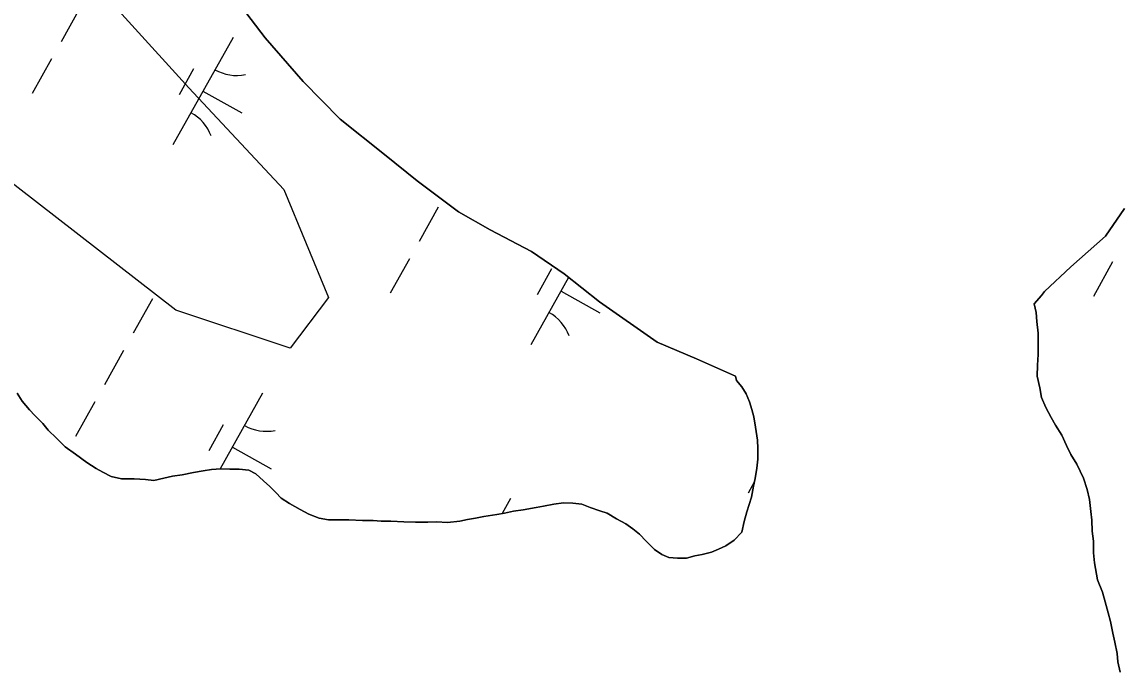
# Model space of a CAD drawing. Extents: x 3923531 to 3943530, y 207391 to 229799.
# Drawn here: x 3937628.8 to 3938073.8, y 217581.3 to 217845.2 of the extents above; entities that cross this region are included whole.
import ezdxf

# ---------------------------------------------------------------- set-up
doc = ezdxf.new("R2010")
doc.units = 0
for name, color, linetype in [('V-SITE-VEGE', 7, 'Continuous'), ('V-TOPO-SHOR', 7, 'Continuous'), ('V-WETL-SWMP', 7, 'Continuous')]:
    doc.layers.add(name, color=color, linetype=linetype)

msp = doc.modelspace()

# ---------------------------------------------------------------- linework, layer by layer
at = {"layer": 'V-SITE-VEGE'}
msp.add_lwpolyline([(3937552.25, 217970.4), (3937619.2, 217906), (3937647.52, 217872.5), (3937696.44, 217818.4), (3937735.06, 217777.18), (3937753.09, 217733.39), (3937737.64, 217712.77), (3937691.29, 217728.23), (3937611.47, 217790.06), (3937534.23, 217869.93), (3937467.28, 217898.27), (3937379.73, 217903.42), (3937323.09, 217924.03), (3937312.79, 217972.98), (3937338.54, 218011.62), (3937382.31, 218032.24), (3937431.23, 218039.96), (3937467.28, 218032.24), (3937487.88, 218019.35), (3937523.93, 217991.01)], close=True, dxfattribs=at)
at = {"layer": 'V-TOPO-SHOR'}
msp.add_line((3938042.37, 217734.17), (3938039.35, 217730.82), dxfattribs=at)
for points in [[(3937918.24, 217701.37), (3937902.36, 217708.51), (3937886.48, 217715.25), (3937863.13, 217731.64), (3937848.69, 217742.96), (3937835.43, 217752.06), (3937818.77, 217760.81), (3937805.89, 217768.12), (3937789.08, 217780.65), (3937775.83, 217791.36), (3937757.84, 217805.7), (3937742.85, 217821), (3937727.48, 217838.7), (3937713.91, 217856.59)], [(3938076, 217769.52), (3938068.31, 217758.24), (3938054.22, 217745.82), (3938043.55, 217735.77), (3938042.37, 217734.17)], [(3938039.35, 217730.82), (3938040.11, 217727.22), (3938040.47, 217723.63), (3938041.02, 217718.84), (3938040.97, 217713.65), (3938040.93, 217710.26), (3938040.69, 217705.88), (3938040.64, 217701.49), (3938041.59, 217696.7), (3938042.34, 217692.71), (3938044.1, 217688.7), (3938046.25, 217684.69), (3938048.01, 217681.48), (3938050.56, 217677.47), (3938052.51, 217673.26), (3938054.27, 217669.66), (3938056.62, 217665.65), (3938059.35, 217660.04), (3938060.9, 217655.43), (3938061.85, 217651.44), (3938062.4, 217646.45), (3938062.76, 217643.05), (3938062.91, 217638.47), (3938063.47, 217634.48), (3938063.42, 217629.69), (3938063.78, 217625.7), (3938065.1, 217618.71), (3938067.04, 217613.71), (3938068.2, 217609.9), (3938069.35, 217605.31), (3938070.31, 217601.91), (3938071.26, 217597.11), (3938072.02, 217593.52), (3938072.97, 217588.92), (3938073.33, 217585.53), (3938074.28, 217581.33)], [(3937737.27, 217649.74), (3937741.64, 217647.3), (3937745.21, 217645.47), (3937749.38, 217643.83), (3937753.16, 217643.19), (3937756.74, 217643.16), (3937761.33, 217643.11), (3937766.91, 217642.85), (3937771.29, 217642.81), (3937774.48, 217642.57), (3937778.47, 217642.53), (3937783.65, 217642.28), (3937788.43, 217642.23), (3937793.42, 217642.18), (3937797, 217642.34), (3937801.39, 217642.1), (3937806.38, 217642.64), (3937809.57, 217643.21), (3937812.77, 217643.77), (3937816.17, 217644.53), (3937821.36, 217645.28), (3937824.55, 217645.84), (3937828.15, 217646.6), (3937832.14, 217647.16), (3937837.33, 217648.1), (3937840.33, 217648.67), (3937844.52, 217649.42), (3937848.52, 217649.98), (3937852.31, 217649.94), (3937855.89, 217649.51), (3937859.26, 217648.08), (3937863.24, 217646.84), (3937866.22, 217645.81), (3937869.98, 217643.58), (3937873.75, 217641.55), (3937876.52, 217639.52), (3937879.29, 217637.3), (3937882.05, 217634.48), (3937885.4, 217631.06), (3937888.37, 217629.03), (3937891.15, 217627.81), (3937894.73, 217627.57), (3937898.32, 217627.54), (3937901.72, 217628.5), (3937904.72, 217629.07), (3937908.52, 217630.02), (3937911.32, 217631.19), (3937914.33, 217632.55), (3937917.74, 217634.91), (3937920.76, 217638.07), (3937921.8, 217642.44), (3937922.84, 217646.42), (3937924.7, 217652.38), (3937925.54, 217656.76), (3937926.17, 217659.94), (3937926.81, 217664.12), (3937927.25, 217667.71), (3937927.29, 217672.09), (3937927.13, 217675.48), (3937926.39, 217680.67), (3937925.63, 217684.87), (3937924.87, 217687.86), (3937923.9, 217691.07), (3937922.54, 217694.27), (3937920.77, 217697.08), (3937918.61, 217699.69), (3937918.24, 217701.37)], [(3937626.9, 217694.54), (3937628.86, 217691.33), (3937631.81, 217687.71), (3937633.98, 217685.49), (3937637.34, 217682.27), (3937639.5, 217679.46), (3937642.85, 217676.23), (3937646.41, 217672.8), (3937650.56, 217669.77), (3937655.11, 217666.33), (3937658.88, 217663.9), (3937661.65, 217662.48), (3937665.02, 217660.65), (3937669.2, 217659.81), (3937674.38, 217659.76), (3937678.96, 217659.51), (3937682.35, 217659.08), (3937686.35, 217660.03), (3937689.94, 217660.79), (3937693.74, 217661.35), (3937698.33, 217662.3), (3937702.33, 217663.06), (3937705.72, 217663.62), (3937709.51, 217663.78), (3937713.1, 217663.74), (3937716.89, 217663.7), (3937720.87, 217663.26), (3937723.65, 217661.84), (3937726.81, 217659.02), (3937729.37, 217656.6), (3937731.74, 217654.18), (3937733.91, 217651.96), (3937737.27, 217649.74)]]:
    msp.add_lwpolyline(points, dxfattribs=at)
at = {"layer": 'V-WETL-SWMP'}
for p, q in [((3937652.47, 217851.12), (3937644.66, 217837.15)), ((3937714.42, 217838.93), (3937690.04, 217795.28)), ((3937640.76, 217830.17), (3937632.96, 217816.2)), ((3937698.42, 217826.11), (3937692.57, 217815.63)), ((3937702.23, 217817.11), (3937717.95, 217808.33)), ((3937797.68, 217769.99), (3937789.88, 217756.03)), ((3938068.31, 217758.24), (3938076, 217769.52)), ((3938054.22, 217745.82), (3938068.31, 217758.24)), ((3937785.97, 217749.04), (3937778.17, 217735.07)), ((3938043.55, 217735.77), (3938054.22, 217745.82)), ((3938071.17, 217747.79), (3938063.37, 217733.82)), ((3937850.54, 217741.51), (3937835.25, 217714.16)), ((3937843.64, 217744.98), (3937837.78, 217734.51)), ((3937681.76, 217732.86), (3937673.96, 217718.89)), ((3937847.45, 217735.98), (3937863.16, 217727.2)), ((3938039.35, 217730.81), (3938042.37, 217734.17)), ((3938042.37, 217734.17), (3938043.55, 217735.77)), ((3938040.11, 217727.22), (3938039.35, 217730.81)), ((3938040.47, 217723.63), (3938040.11, 217727.22)), ((3938041.02, 217718.83), (3938040.47, 217723.63)), ((3938040.97, 217713.65), (3938041.02, 217718.83)), ((3937670.05, 217711.91), (3937662.25, 217697.94)), ((3938040.69, 217705.88), (3938040.93, 217710.26)), ((3938040.93, 217710.26), (3938040.97, 217713.65)), ((3938040.64, 217701.49), (3938040.69, 217705.88)), ((3938041.59, 217696.7), (3938040.64, 217701.49)), ((3938042.34, 217692.71), (3938041.59, 217696.7)), ((3937726.44, 217694.49), (3937709.27, 217663.77)), ((3938044.1, 217688.7), (3938042.34, 217692.71)), ((3937658.35, 217690.96), (3937650.55, 217676.99)), ((3938046.25, 217684.69), (3938044.1, 217688.7)), ((3938048.01, 217681.48), (3938046.25, 217684.69)), ((3937710.44, 217681.67), (3937704.58, 217671.19)), ((3938050.56, 217677.47), (3938048.01, 217681.48)), ((3938052.51, 217673.26), (3938050.56, 217677.47)), ((3937714.25, 217672.67), (3937729.96, 217663.89)), ((3938054.27, 217669.66), (3938052.51, 217673.26)), ((3938056.62, 217665.65), (3938054.27, 217669.66)), ((3938059.35, 217660.04), (3938056.62, 217665.65)), ((3937925.86, 217658.39), (3937923.38, 217653.95)), ((3938060.9, 217655.43), (3938059.35, 217660.04)), ((3938061.85, 217651.44), (3938060.9, 217655.43)), ((3937826.97, 217651.74), (3937823.59, 217645.67)), ((3938062.4, 217646.45), (3938061.85, 217651.44)), ((3938062.76, 217643.05), (3938062.4, 217646.45)), ((3938062.91, 217638.47), (3938062.76, 217643.05)), ((3938063.47, 217634.48), (3938062.91, 217638.47)), ((3938063.42, 217629.69), (3938063.47, 217634.48)), ((3938063.78, 217625.7), (3938063.42, 217629.69)), ((3938065.1, 217618.71), (3938063.78, 217625.7)), ((3938067.04, 217613.71), (3938065.1, 217618.71)), ((3938068.2, 217609.9), (3938067.04, 217613.71)), ((3938069.35, 217605.31), (3938068.2, 217609.9)), ((3938070.31, 217601.91), (3938069.35, 217605.31)), ((3938071.26, 217597.11), (3938070.31, 217601.91)), ((3938072.02, 217593.52), (3938071.26, 217597.11)), ((3938072.97, 217588.92), (3938072.02, 217593.52)), ((3938073.33, 217585.53), (3938072.97, 217588.92)), ((3938074.28, 217581.33), (3938073.33, 217585.53))]:
    msp.add_line(p, q, dxfattribs=at)
for points in [[(3937713.91, 217856.59), (3937727.48, 217838.7), (3937742.85, 217821)], [(3937742.85, 217821), (3937757.84, 217805.7), (3937775.83, 217791.36), (3937789.08, 217780.65), (3937805.89, 217768.12), (3937818.78, 217760.81), (3937835.43, 217752.06), (3937848.69, 217742.96), (3937863.13, 217731.64), (3937886.48, 217715.25), (3937902.36, 217708.51), (3937918.24, 217701.37), (3937918.61, 217699.69), (3937920.77, 217697.08), (3937922.54, 217694.27), (3937923.9, 217691.07), (3937924.87, 217687.86), (3937925.63, 217684.87), (3937926.39, 217680.67), (3937927.13, 217675.48), (3937927.29, 217672.09), (3937927.25, 217667.71), (3937926.81, 217664.12), (3937926.17, 217659.94), (3937925.54, 217656.76), (3937924.7, 217652.38), (3937922.84, 217646.42), (3937921.8, 217642.44), (3937920.76, 217638.07), (3937917.74, 217634.91), (3937914.32, 217632.55), (3937911.32, 217631.19), (3937908.52, 217630.02), (3937904.72, 217629.07), (3937901.72, 217628.5), (3937898.32, 217627.54), (3937894.74, 217627.57), (3937891.15, 217627.81), (3937888.37, 217629.03), (3937885.4, 217631.06), (3937882.05, 217634.48), (3937879.29, 217637.3), (3937876.52, 217639.52), (3937873.75, 217641.55), (3937869.98, 217643.58), (3937866.22, 217645.81), (3937863.24, 217646.84), (3937859.26, 217648.08), (3937855.89, 217649.51), (3937852.31, 217649.94), (3937848.52, 217649.98), (3937844.52, 217649.42), (3937840.33, 217648.67), (3937837.33, 217648.1), (3937832.14, 217647.16), (3937828.15, 217646.6), (3937824.55, 217645.84), (3937821.36, 217645.28), (3937816.17, 217644.53), (3937812.77, 217643.77), (3937809.57, 217643.21), (3937806.38, 217642.64), (3937801.39, 217642.1), (3937797, 217642.34), (3937793.42, 217642.18), (3937788.43, 217642.23), (3937783.65, 217642.28), (3937778.47, 217642.53), (3937774.48, 217642.57), (3937771.29, 217642.81), (3937766.91, 217642.85), (3937761.33, 217643.11), (3937756.74, 217643.16), (3937753.16, 217643.19), (3937749.38, 217643.83), (3937745.21, 217645.47), (3937741.64, 217647.3), (3937737.27, 217649.74), (3937733.91, 217651.96), (3937731.74, 217654.18), (3937729.37, 217656.6), (3937726.81, 217659.02), (3937723.65, 217661.84), (3937720.87, 217663.26), (3937716.89, 217663.7), (3937713.1, 217663.74), (3937709.51, 217663.78), (3937705.72, 217663.62), (3937702.33, 217663.06), (3937698.33, 217662.3), (3937693.74, 217661.35), (3937689.94, 217660.79), (3937686.35, 217660.03), (3937682.35, 217659.08), (3937678.96, 217659.51), (3937674.38, 217659.76), (3937669.2, 217659.81), (3937665.02, 217660.65), (3937661.65, 217662.48), (3937658.88, 217663.9), (3937655.11, 217666.34)], [(3937655.11, 217666.34), (3937650.56, 217669.77), (3937646.41, 217672.81), (3937642.85, 217676.23), (3937639.5, 217679.46), (3937637.34, 217682.27), (3937633.98, 217685.49), (3937631.81, 217687.71), (3937628.86, 217691.33), (3937626.9, 217694.54)]]:
    msp.add_lwpolyline(points, dxfattribs=at)
for centre, start, end in [((3937715.91, 217841.1), 240.0381, 281.5817), ((3937688.97, 217792.88), 20.0381, 61.5817), ((3937834.18, 217711.75), 20.0381, 61.5817), ((3937727.92, 217696.67), 240.0381, 281.5817), ((3937700.98, 217648.44), 60.5078, 61.5817)]:
    msp.add_arc(centre, 17.62, start, end, dxfattribs=at)

doc.saveas('drawing.dxf')
